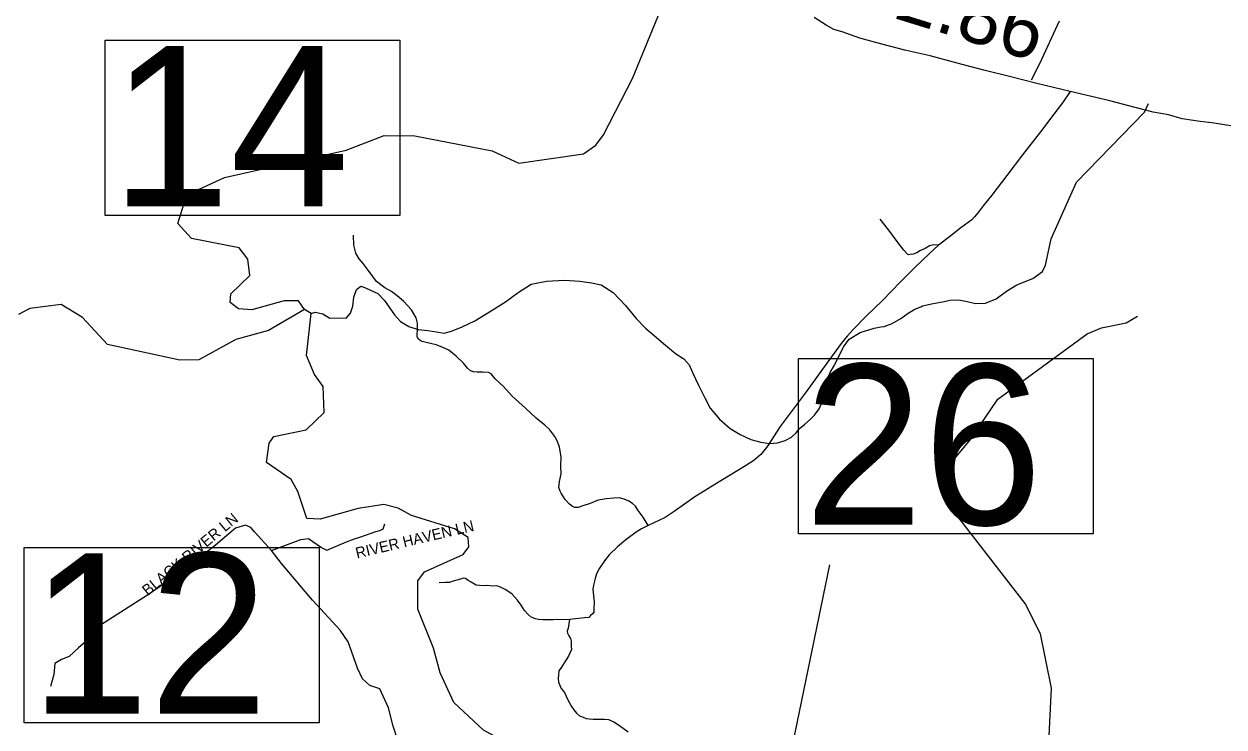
# Model space of a CAD drawing. Extents: x 2093524 to 2270757, y 289120 to 570408.
# Drawn here: x 2214080 to 2224567, y 355575 to 361713 of the extents above; entities that cross this region are included whole.
import ezdxf

# ---------------------------------------------------------------- set-up
doc = ezdxf.new("R2010")
doc.units = 0
for name, color, linetype in [('Exist Hydrographic Creek Single Shore', 7, 'Continuous'), ('Exist Hydrographic River Shore', 7, 'Continuous'), ('Exist Road Non-System Type 51', 7, 'Continuous'), ('Exist Road Non-System Type 51 Label', 7, 'Continuous'), ('Exist Road Primary NC Attributed', 7, 'Continuous'), ('Exist Road Primary NC Mileage Hundredths English Label', 7, 'Continuous'), ('Exist Road Primary NC Structure Standard Bridge Number Label', 7, 'Continuous')]:
    doc.layers.add(name, color=color, linetype=linetype)

msp = doc.modelspace()

# ---------------------------------------------------------------- linework, layer by layer
at = {"layer": 'Exist Hydrographic Creek Single Shore'}
for p, q in [((2218253, 360569), (2218404, 360498)), ((2216530, 359220), (2216479, 359296))]:
    msp.add_line(p, q, dxfattribs=at)
for points in [[(2219397, 361238), (2219726, 362040), (2220114, 362576), (2220388, 362738), (2220944, 362908), (2221085, 362984), (2221193, 363083), (2221299, 363442), (2221462, 364003), (2221552, 364201), (2221808, 364554), (2221929, 364823)], [(2218404, 360498), (2218970, 360579), (2219077, 360655), (2219143, 360746), (2219397, 361238)], [(2223008, 359606), (2223056, 359838), (2223278, 360332), (2223873, 360944), (2223906, 361019)], [(2216072, 359216), (2215955, 359225), (2215880, 359282), (2215888, 359357), (2216053, 359518), (2216035, 359659), (2215960, 359759), (2215543, 359840), (2215425, 359970), (2215490, 360188), (2215523, 360230), (2215831, 360372), (2216895, 360613), (2217227, 360741)], [(2217227, 360741), (2217494, 360736), (2218170, 360607), (2218253, 360569)], [(2216588, 359186), (2216623, 359196), (2216692, 359183), (2216751, 359145), (2216898, 359148), (2216934, 359189), (2216952, 359248), (2216962, 359327), (2216985, 359396), (2217024, 359423), (2217063, 359409), (2217109, 359389), (2217171, 359359), (2217230, 359299), (2217277, 359233), (2217317, 359173), (2217370, 359116), (2217443, 359073), (2217525, 359047), (2217609, 359038), (2217684, 359025), (2217753, 359015), (2217815, 359030), (2217908, 359068), (2218019, 359122), (2218149, 359200), (2218287, 359286), (2218399, 359369), (2218513, 359441), (2218647, 359469), (2218803, 359476), (2218938, 359468), (2219039, 359453), (2219125, 359437), (2219229, 359369), (2219337, 359256), (2219431, 359143), (2219510, 359057), (2219588, 358994), (2219686, 358908), (2219774, 358836), (2219845, 358789), (2219893, 358736), (2219923, 358669), (2219975, 358559), (2220031, 358448), (2220077, 358360), (2220157, 358262), (2220251, 358181), (2220339, 358128), (2220433, 358086), (2220520, 358062), (2220594, 358051), (2220664, 358057), (2220731, 358076), (2220787, 358105), (2220827, 358143), (2220857, 358181), (2220903, 358218), (2220954, 358262), (2220987, 358297), (2221030, 358354), (2221067, 358438), (2221082, 358517), (2221097, 358597), (2221124, 358669), (2221163, 358733), (2221201, 358813), (2221244, 358898), (2221292, 358962), (2221387, 359020), (2221511, 359058), (2221568, 359068), (2221596, 359073), (2221668, 359097), (2221743, 359142), (2221807, 359189), (2221865, 359222), (2221916, 359244), (2221933, 359251), (2222024, 359273), (2222106, 359288), (2222175, 359301), (2222250, 359304), (2222323, 359291), (2222395, 359274), (2222484, 359276), (2222575, 359314), (2222667, 359381), (2222757, 359436), (2222897, 359490), (2222980, 359552), (2223008, 359606)], [(2216479, 359296), (2216354, 359295), (2216072, 359216)], [(2222257, 357390), (2222223, 357434), (2222139, 357567), (2222121, 357767), (2222170, 357868), (2222352, 358084), (2222591, 358437), (2223370, 359009), (2223495, 359059), (2223711, 359104), (2223810, 359161)], [(2222385, 353012), (2222301, 353113), (2222229, 353202), (2222216, 353285), (2222232, 353361), (2222284, 353405), (2222579, 354081), (2222577, 354321), (2222510, 354430), (2222493, 354523), (2222468, 354530), (2222424, 354839), (2222464, 355087), (2222563, 355262), (2222904, 355364), (2223036, 355440), (2223058, 355915), (2222963, 356389), (2222828, 356654), (2222257, 357390)]]:
    msp.add_lwpolyline(points, dxfattribs=at)
at = {"layer": 'Exist Hydrographic River Shore'}
msp.add_line((2216588, 359186), (2216530, 359220), dxfattribs=at)
for points in [[(2214405, 359265), (2214131, 359228), (2214031, 359177)], [(2215442, 358779), (2214808, 358916), (2214590, 359150), (2214405, 359265)], [(2216530, 359220), (2216215, 359036), (2215932, 358959), (2215608, 358782), (2215442, 358779)], [(2216667, 357390), (2216551, 357396), (2216474, 357630), (2216415, 357736), (2216198, 357885), (2216221, 358052), (2216263, 358110), (2216545, 358170), (2216703, 358321), (2216693, 358547), (2216617, 358654), (2216549, 358819), (2216588, 359186)], [(2217225, 357517), (2217000, 357482), (2216667, 357390)], [(2219994, 354503), (2219411, 354534), (2219194, 354575), (2218860, 354739), (2218700, 354972), (2218623, 355176), (2218456, 355350), (2218096, 355548), (2217836, 355789), (2217718, 356047), (2217658, 356262), (2217522, 356602), (2217521, 356852), (2217579, 356929), (2217919, 357080), (2217968, 357148), (2217960, 357230), (2217842, 357304), (2217467, 357420), (2217350, 357485), (2217225, 357517)]]:
    msp.add_lwpolyline(points, dxfattribs=at)
at = {"layer": 'Exist Road Non-System Type 51'}
for points in [[(2222885, 361227), (2222956, 361368), (2223129, 361741)], [(2223222, 361123), (2223156, 361024), (2223079, 360926), (2222962, 360771), (2222806, 360570), (2222669, 360389), (2222538, 360220), (2222463, 360126), (2222419, 360068), (2222385, 360029), (2222362, 360003), (2222268, 359933), (2222169, 359856), (2222071, 359781)], [(2222071, 359781), (2222029, 359785), (2221992, 359775), (2221954, 359752), (2221914, 359736), (2221882, 359714), (2221850, 359704), (2221824, 359700), (2221812, 359699), (2221802, 359703), (2221768, 359739), (2221711, 359813), (2221639, 359914), (2221562, 360010)], [(2219535, 357333), (2219491, 357406), (2219448, 357466), (2219424, 357502), (2219398, 357526), (2219366, 357547), (2219326, 357563), (2219282, 357575), (2219234, 357574), (2219166, 357568), (2219098, 357554), (2219028, 357527), (2218964, 357507), (2218922, 357492), (2218894, 357492), (2218872, 357500), (2218846, 357520), (2218808, 357560), (2218774, 357615), (2218764, 357635), (2218755, 357665), (2218759, 357717), (2218773, 357785), (2218772, 357853), (2218773, 357935), (2218761, 358019), (2218741, 358069), (2218718, 358111), (2218674, 358168), (2218632, 358210), (2218555, 358272), (2218461, 358359), (2218346, 358464), (2218270, 358548), (2218197, 358615), (2218161, 358659), (2218139, 358669), (2218089, 358672), (2218041, 358672), (2218009, 358676), (2217983, 358686), (2217955, 358707), (2217922, 358751), (2217856, 358813), (2217792, 358866), (2217735, 358890), (2217683, 358911), (2217595, 358931), (2217559, 358941), (2217541, 358950), (2217527, 358962), (2217517, 358982), (2217515, 359002), (2217520, 359042), (2217520, 359100), (2217506, 359148), (2217465, 359218), (2217395, 359293), (2217340, 359341), (2217292, 359377), (2217234, 359410), (2217160, 359466), (2217097, 359551), (2217045, 359623), (2217008, 359664), (2216980, 359712), (2216963, 359782), (2216959, 359870)], [(2222071, 359781), (2221992, 359709), (2221865, 359588), (2221740, 359461), (2221583, 359298), (2221442, 359165), (2221325, 359046), (2221273, 358986), (2221220, 358922), (2221097, 358751), (2220915, 358502), (2220687, 358200), (2220576, 358026), (2220519, 357955), (2220457, 357903), (2220385, 357854), (2220170, 357725), (2219943, 357583), (2219762, 357456), (2219683, 357404), (2219535, 357333)], [(2217349, 355449), (2217305, 355581), (2217266, 355743), (2217189, 355909), (2217102, 355938), (2217039, 355995), (2216994, 356089), (2216912, 356319), (2216843, 356420), (2216601, 356682), (2216331, 357001), (2216244, 357115), (2216095, 357280), (2216061, 357318), (2216015, 357338), (2215929, 357310), (2215754, 357162), (2215465, 356935), (2215158, 356725), (2214927, 356576), (2214749, 356464), (2214700, 356418), (2214663, 356358), (2214557, 356265), (2214473, 356190), (2214407, 356164), (2214349, 356128), (2214339, 356033), (2214312, 355929)], [(2216244, 357115), (2216499, 357211), (2216565, 357220), (2216680, 357142), (2216725, 357120), (2216899, 357191), (2216958, 357215), (2217024, 357235), (2217155, 357282), (2217188, 357289), (2217218, 357304), (2217233, 357349)], [(2219535, 357333), (2219477, 357306), (2219430, 357276), (2219340, 357209), (2219265, 357147), (2219193, 357078), (2219152, 357026), (2219108, 356962), (2219084, 356912), (2219071, 356872), (2219057, 356814), (2219051, 356774), (2219062, 356668), (2219061, 356608), (2219059, 356578), (2219047, 356564), (2219031, 356547), (2219015, 356531), (2218979, 356527), (2218847, 356512)], [(2218847, 356512), (2218705, 356509), (2218615, 356509), (2218577, 356514), (2218551, 356520), (2218513, 356534), (2218485, 356556), (2218453, 356591), (2218424, 356637), (2218392, 356683), (2218342, 356737), (2218284, 356776), (2218245, 356796), (2218211, 356806), (2218171, 356805), (2218132, 356809), (2218092, 356807), (2218060, 356809), (2218031, 356813), (2217987, 356840), (2217961, 356854), (2217939, 356870), (2217919, 356874), (2217895, 356865), (2217863, 356857), (2217831, 356847), (2217799, 356835), (2217763, 356835), (2217708, 356832)], [(2218847, 356512), (2218836, 356438), (2218828, 356410), (2218830, 356394), (2218840, 356370), (2218856, 356346), (2218861, 356324), (2218861, 356278), (2218863, 356250), (2218849, 356218), (2218839, 356192), (2218806, 356144), (2218778, 356096), (2218754, 356064), (2218751, 356030), (2218747, 355998), (2218751, 355966), (2218773, 355912), (2218802, 355876), (2218832, 355812), (2218864, 355753), (2218885, 355723), (2218909, 355695), (2218933, 355673), (2218965, 355659), (2218993, 355650), (2219019, 355646), (2219053, 355642), (2219113, 355644), (2219153, 355643), (2219189, 355639), (2219235, 355619), (2219284, 355588), (2219360, 355532)]]:
    msp.add_lwpolyline(points, dxfattribs=at)
at = {"layer": 'Exist Road Primary NC Attributed'}
msp.add_lwpolyline([(2224627, 360825), (2224461, 360849), (2224359, 360861), (2224201, 360886), (2224081, 360919), (2223949, 360942), (2223792, 360985), (2223570, 361041), (2223410, 361080), (2223222, 361123), (2222931, 361195), (2222703, 361251), (2222469, 361310), (2222235, 361372), (2222000, 361434), (2221788, 361483), (2221576, 361537), (2221383, 361590), (2221229, 361645), (2221157, 361666), (2221091, 361702), (2220986, 361771)], dxfattribs=at)
at = {"layer": 'Exist Road Primary NC Structure Standard Bridge Number Label'}
msp.add_line((2220249, 352768), (2221123, 356992), dxfattribs=at)
for points in [[(2214789, 361571), (2217365, 361571), (2217365, 360042), (2214789, 360042)], [(2220847, 358791), (2223423, 358791), (2223423, 357262), (2220847, 357262)], [(2214082, 357141), (2216659, 357141), (2216659, 355612), (2214082, 355612)]]:
    msp.add_lwpolyline(points, close=True, dxfattribs=at)

# ---------------------------------------------------------------- texts
at = {"layer": 'Exist Road Non-System Type 51 Label'}
for s, rotation, p in [('    BLACK RIVER LN', 39.6149, (2215052, 356626)), ('    RIVER HAVEN LN', 13.31, (2216852, 357013))]:
    msp.add_text(s, height=95, rotation=rotation, dxfattribs=at).set_placement(p)
at = {"layer": 'Exist Road Primary NC Mileage Hundredths English Label'}
msp.add_text('2.86', height=500, rotation=342.7853, dxfattribs=at).set_placement((2221670, 361769))
at = {"layer": 'Exist Road Primary NC Structure Standard Bridge Number Label'}
for s, p in [('14', (2214839, 360121)), ('26', (2220897, 357341)), ('12', (2214132, 355691))]:
    msp.add_text(s, height=1400, dxfattribs=at).set_placement(p)

doc.saveas('drawing.dxf')
